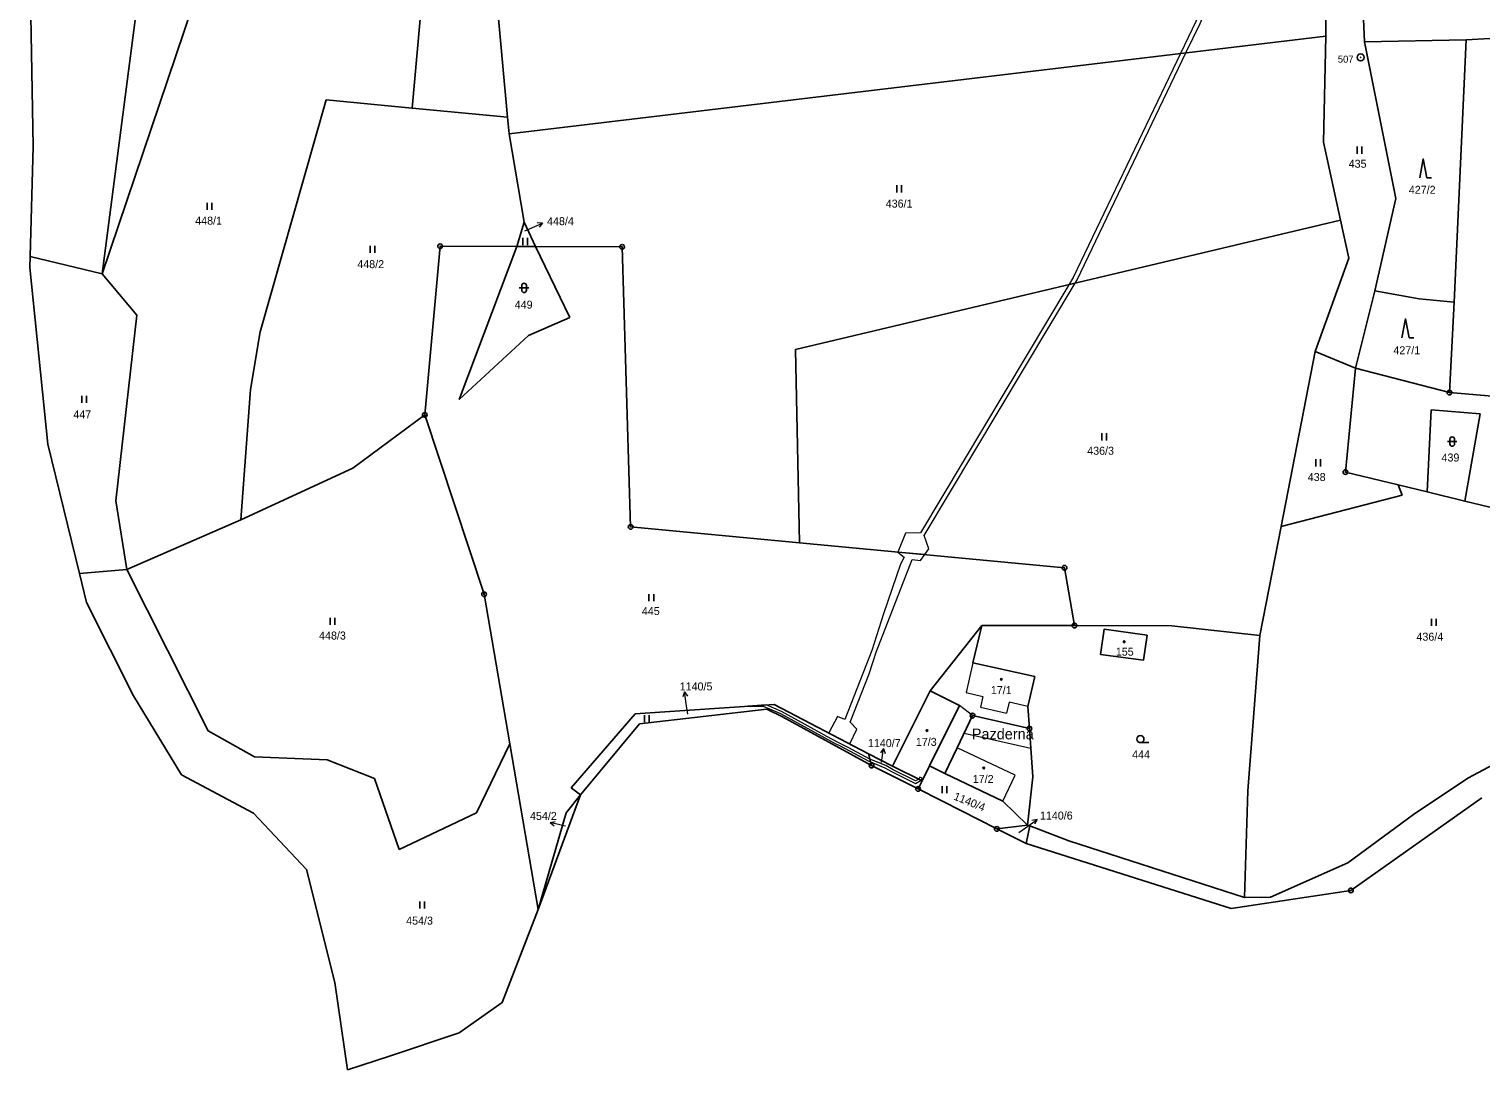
# Model space of a CAD drawing. Extents: x -765428 to -762163, y -1107632 to -1104975.
# Drawn here: x -764989 to -764680.5, y -1106879.7 to -1106658.5 of the extents above; entities that cross this region are included whole.
import ezdxf
from ezdxf.enums import TextEntityAlignment as Align

# ---------------------------------------------------------------- set-up
doc = ezdxf.new("R2010")
doc.units = 0
doc.header["$LTSCALE"] = 0.68
for name, color, linetype, lineweight in [('1', 7, 'Continuous', 25), ('13', 7, 'Continuous', 13), ('3', 7, 'Continuous', 25), ('4', 7, 'Continuous', 13), ('5', 7, 'Continuous', 25), ('7', 7, 'Continuous', 13), ('8', 7, 'Continuous', 25)]:
    doc.layers.add(name, color=color, linetype=linetype, lineweight=lineweight)
doc.layers.add('2', color=7, linetype='Continuous')

msp = doc.modelspace()

# ---------------------------------------------------------------- linework, layer by layer
at = {"layer": '1'}
for p, q in [((-764887.32, -1106677.27), (-764893.36, -1106611.55)), ((-764907.58, -1106675.36), (-764902.48, -1106618.07)), ((-764973.43, -1106710.55), (-764962.13, -1106623.71)), ((-764988.99, -1106637.11), (-764988.11, -1106683.48)), ((-764713.45, -1106660.07), (-764713.55, -1106642.01)), ((-764705.25, -1106661.24), (-764706.07, -1106640.7)), ((-764954.33, -1106653.95), (-764973.43, -1106710.55)), ((-764683.64, -1106660.82), (-764705.25, -1106661.24)), ((-764698.54, -1106694.54), (-764705.25, -1106661.24)), ((-764686.18, -1106716.59), (-764683.64, -1106660.82)), ((-764683.64, -1106660.82), (-764667.74, -1106659.98)), ((-764925.82, -1106673.56), (-764939.89, -1106722.87)), ((-764925.82, -1106673.56), (-764907.58, -1106675.36)), ((-764887.32, -1106677.27), (-764907.58, -1106675.36)), ((-764886.95, -1106680.81), (-764887.32, -1106677.27)), ((-764886.95, -1106680.81), (-764883.8, -1106699.59)), ((-764710.35, -1106699.17), (-764713.94, -1106682.6)), ((-764988.11, -1106683.48), (-764988.78, -1106706.85)), ((-764703.01, -1106714.13), (-764698.54, -1106694.54)), ((-764883.8, -1106699.59), (-764885.36, -1106704.74)), ((-764883.8, -1106699.59), (-764881.36, -1106704.75)), ((-764826.11, -1106726.65), (-764710.35, -1106699.17)), ((-764708.55, -1106707.24), (-764710.35, -1106699.17)), ((-764988.78, -1106706.85), (-764988.85, -1106709.21)), ((-764973.43, -1106710.55), (-764988.78, -1106706.85)), ((-764904.91, -1106740.51), (-764901.63, -1106704.68)), ((-764901.63, -1106704.68), (-764885.36, -1106704.74)), ((-764897.57, -1106737.25), (-764885.36, -1106704.74)), ((-764881.36, -1106704.75), (-764862.96, -1106704.81)), ((-764862.96, -1106704.81), (-764861.15, -1106764.3)), ((-764715.67, -1106727.07), (-764708.55, -1106707.24)), ((-764988.85, -1106709.21), (-764985.02, -1106746.74)), ((-764973.43, -1106710.55), (-764966.05, -1106719.35)), ((-764707.13, -1106730.55), (-764703.01, -1106714.13)), ((-764703.01, -1106714.13), (-764693.61, -1106715.85)), ((-764693.61, -1106715.85), (-764686.18, -1106716.59)), ((-764687.18, -1106735.77), (-764686.18, -1106716.59)), ((-764970.54, -1106758.77), (-764966.05, -1106719.35)), ((-764874.11, -1106719.8), (-764882.87, -1106723.61)), ((-764939.89, -1106722.87), (-764941.94, -1106735.11)), ((-764882.87, -1106723.61), (-764897.57, -1106737.25)), ((-764826.11, -1106726.65), (-764825.26, -1106767.68)), ((-764715.67, -1106727.07), (-764722.92, -1106764.25)), ((-764707.13, -1106730.55), (-764715.67, -1106727.07)), ((-764709.27, -1106752.65), (-764707.13, -1106730.55)), ((-764707.13, -1106730.55), (-764687.18, -1106735.77)), ((-764941.94, -1106735.11), (-764944, -1106762.84)), ((-764678.09, -1106736.52), (-764687.18, -1106735.77)), ((-764904.91, -1106740.51), (-764920.16, -1106751.85)), ((-764892.3, -1106778.62), (-764904.91, -1106740.51)), ((-764691.07, -1106739.41), (-764691.92, -1106756.87)), ((-764691.07, -1106739.41), (-764680.63, -1106740.31)), ((-764680.63, -1106740.31), (-764683.91, -1106758.82)), ((-764985.02, -1106746.74), (-764978.29, -1106774.22)), ((-764920.16, -1106751.85), (-764944, -1106762.84)), ((-764698.05, -1106755.38), (-764709.27, -1106752.65)), ((-764697.21, -1106757.56), (-764698.05, -1106755.38)), ((-764691.92, -1106756.87), (-764698.05, -1106755.38)), ((-764683.91, -1106758.82), (-764691.92, -1106756.87)), ((-764968.19, -1106773.33), (-764970.54, -1106758.77)), ((-764722.92, -1106764.25), (-764697.21, -1106757.56)), ((-764645.41, -1106768.19), (-764683.91, -1106758.82)), ((-764944, -1106762.84), (-764968.19, -1106773.33)), ((-764861.15, -1106764.3), (-764825.26, -1106767.68)), ((-764722.92, -1106764.25), (-764727.43, -1106787.38)), ((-764825.26, -1106767.68), (-764768.96, -1106772.99)), ((-764968.19, -1106773.33), (-764978.29, -1106774.22)), ((-764978.29, -1106774.22), (-764976.78, -1106780.38)), ((-764950.91, -1106807.6), (-764968.19, -1106773.33)), ((-764768.96, -1106772.99), (-764766.84, -1106785.26)), ((-764976.78, -1106780.38), (-764966.8, -1106800.23)), ((-764886.85, -1106810.37), (-764892.3, -1106778.62)), ((-764797.52, -1106799.14), (-764786.55, -1106785.29)), ((-764788.41, -1106793.16), (-764786.55, -1106785.29)), ((-764766.84, -1106785.26), (-764786.55, -1106785.29)), ((-764766.84, -1106785.26), (-764746.18, -1106785.34)), ((-764761.29, -1106791.39), (-764760.56, -1106786.05)), ((-764760.56, -1106786.05), (-764751.43, -1106787.29)), ((-764751.43, -1106787.29), (-764752.18, -1106792.6)), ((-764746.18, -1106785.34), (-764727.43, -1106787.38)), ((-764727.43, -1106787.38), (-764730.04, -1106820.38)), ((-764775.27, -1106796.11), (-764788.41, -1106793.16)), ((-764752.18, -1106792.6), (-764761.29, -1106791.39)), ((-764776.77, -1106802.46), (-764775.27, -1106796.11)), ((-764797.52, -1106799.14), (-764805.48, -1106815.16)), ((-764791.26, -1106802.22), (-764797.52, -1106799.14)), ((-764966.8, -1106800.23), (-764956.57, -1106816.98)), ((-764860.21, -1106804.05), (-764830.67, -1106802.02)), ((-764832.25, -1106803.02), (-764859.29, -1106806.12)), ((-764828.91, -1106804.67), (-764832.25, -1106803.02)), ((-764830.67, -1106802.02), (-764810.58, -1106812.5)), ((-764791.26, -1106802.22), (-764797.67, -1106815.1)), ((-764776.43, -1106807.17), (-764776.77, -1106802.46)), ((-764873.77, -1106819.75), (-764860.21, -1106804.05)), ((-764859.29, -1106806.12), (-764871.83, -1106821.26)), ((-764828.91, -1106804.67), (-764809.96, -1106815.01)), ((-764788.51, -1106804.41), (-764791.78, -1106811.23)), ((-764788.51, -1106804.41), (-764776.43, -1106807.17)), ((-764941.05, -1106813.16), (-764950.91, -1106807.6)), ((-764776.13, -1106811.34), (-764776.43, -1106807.17)), ((-764666.96, -1106808.97), (-764683.29, -1106817.69)), ((-764893.91, -1106825.05), (-764886.85, -1106810.37)), ((-764880.8, -1106845.58), (-764886.85, -1106810.37)), ((-764791.78, -1106811.23), (-764794.39, -1106816.67)), ((-764775.69, -1106817.4), (-764776.13, -1106811.34)), ((-764925.66, -1106813.77), (-764941.05, -1106813.16)), ((-764915.58, -1106817.79), (-764925.66, -1106813.77)), ((-764810.58, -1106812.5), (-764805.48, -1106815.16)), ((-764809.96, -1106815.01), (-764810.58, -1106812.5)), ((-764809.96, -1106815.01), (-764800.07, -1106819.98)), ((-764805.48, -1106815.16), (-764799.23, -1106818.24)), ((-764799.23, -1106818.24), (-764797.67, -1106815.1)), ((-764797.67, -1106815.1), (-764794.39, -1106816.67)), ((-764956.57, -1106816.98), (-764941.31, -1106825.16)), ((-764910.33, -1106832.81), (-764915.58, -1106817.79)), ((-764799.23, -1106818.24), (-764800.07, -1106819.98)), ((-764794.39, -1106816.67), (-764782.1, -1106822.58)), ((-764776.83, -1106827.66), (-764775.69, -1106817.4)), ((-764683.29, -1106817.69), (-764694.82, -1106825.4)), ((-764880.8, -1106845.58), (-764871.83, -1106821.26)), ((-764871.83, -1106821.26), (-764874.84, -1106825.03)), ((-764871.83, -1106821.26), (-764873.77, -1106819.75)), ((-764800.07, -1106819.98), (-764790.54, -1106824.78)), ((-764730.04, -1106820.38), (-764730.69, -1106843.05)), ((-764782.1, -1106822.58), (-764776.83, -1106827.66)), ((-764708.12, -1106841.53), (-764680.31, -1106821.9)), ((-764941.31, -1106825.16), (-764930.02, -1106837.09)), ((-764893.91, -1106825.05), (-764910.33, -1106832.81)), ((-764874.84, -1106825.03), (-764880.8, -1106845.58)), ((-764787.26, -1106826.5), (-764790.54, -1106824.78)), ((-764783.36, -1106828.46), (-764787.26, -1106826.5)), ((-764776.83, -1106827.66), (-764783.36, -1106828.46)), ((-764777.13, -1106831.58), (-764776.36, -1106827.84)), ((-764776.36, -1106827.84), (-764776.83, -1106827.66)), ((-764768.06, -1106831.03), (-764776.36, -1106827.84)), ((-764694.82, -1106825.4), (-764708.79, -1106835.71)), ((-764777.13, -1106831.58), (-764783.36, -1106828.46)), ((-764777.13, -1106831.58), (-764733.57, -1106845.39)), ((-764730.69, -1106843.05), (-764768.06, -1106831.03)), ((-764930.02, -1106837.09), (-764923.98, -1106861.13)), ((-764708.79, -1106835.71), (-764725.22, -1106842.97)), ((-764733.57, -1106845.39), (-764708.12, -1106841.53)), ((-764725.22, -1106842.97), (-764730.69, -1106843.05)), ((-764880.8, -1106845.58), (-764888.42, -1106865.34)), ((-764923.98, -1106861.13), (-764921.29, -1106879.68)), ((-764888.42, -1106865.34), (-764897.6, -1106871.76)), ((-764897.6, -1106871.76), (-764912.43, -1106876.72)), ((-764912.43, -1106876.72), (-764921.29, -1106879.68))]:
    msp.add_line(p, q, dxfattribs=at)
for points in [[(-764713.94, -1106682.6), (-764713.45, -1106660.07), (-764886.95, -1106680.81)], [(-764885.36, -1106704.74), (-764881.36, -1106704.75), (-764874.11, -1106719.8)]]:
    msp.add_lwpolyline(points, dxfattribs=at)
at = {"layer": '13'}
for points in [[(-764798.75, -1106766.12), (-764766.67, -1106712.54), (-764766.24, -1106711.82), (-764743.16, -1106663.62), (-764740.15, -1106657.33), (-764704.5, -1106572.54), (-764704.81, -1106570.7), (-764741.07, -1106656.93), (-764744.34, -1106663.76), (-764767.12, -1106711.34), (-764768.03, -1106712.86), (-764799.59, -1106765.57), (-764802.73, -1106765.64), (-764804.37, -1106769.65), (-764798.67, -1106770.19), (-764797.77, -1106768.94)], [(-764807.42, -1106782.8), (-764809.92, -1106790.55), (-764815.61, -1106805.19), (-764817.17, -1106804.56), (-764819.07, -1106808.07), (-764814.55, -1106810.43), (-764813.1, -1106807.25), (-764814.54, -1106805.8), (-764810.46, -1106795.5), (-764808.98, -1106790.89), (-764801.33, -1106771.21), (-764799.59, -1106771.47), (-764798.67, -1106770.19), (-764804.37, -1106769.65), (-764803.01, -1106770.74), (-764803.84, -1106772.23)], [(-764816.66, -1106810.83), (-764810.52, -1106814.11), (-764807.14, -1106815.46), (-764805.58, -1106816.33), (-764800.64, -1106818.82), (-764799.45, -1106818.13), (-764799.9, -1106817.91), (-764800.64, -1106818.26), (-764805.34, -1106815.89), (-764806.92, -1106815), (-764810.3, -1106813.65), (-764814.91, -1106811.2), (-764817.07, -1106810.11), (-764819.46, -1106808.81), (-764824.05, -1106806.26), (-764829.1, -1106803.5), (-764832.37, -1106802.14), (-764836.25, -1106802.4), (-764833.01, -1106802.41), (-764829.32, -1106803.96), (-764824.29, -1106806.7), (-764817.72, -1106810.34)], [(-764794.39, -1106816.67), (-764791.78, -1106811.23), (-764790.28, -1106808.11), (-764788.51, -1106804.41), (-764791.26, -1106802.22), (-764797.67, -1106815.1)], [(-764776.43, -1106807.17), (-764788.51, -1106804.41), (-764790.28, -1106808.11), (-764776.13, -1106811.34)], [(-764799.9, -1106817.91), (-764799.45, -1106818.13), (-764799.23, -1106817.68), (-764799.68, -1106817.46)]]:
    msp.add_lwpolyline(points, close=True, dxfattribs=at)
at = {"layer": '3'}
for p, q in [((-764706.761, -1106685.02), (-764706.761, -1106683.52)), ((-764705.76, -1106685.02), (-764705.76, -1106683.52)), ((-764804.571, -1106693.24), (-764804.571, -1106691.74)), ((-764803.57, -1106693.24), (-764803.57, -1106691.74)), ((-764691.97, -1106690.12), (-764690.974, -1106690.12)), ((-764951.161, -1106696.97), (-764951.161, -1106695.47)), ((-764950.16, -1106696.97), (-764950.16, -1106695.47)), ((-764884.051, -1106704.43), (-764884.051, -1106702.93)), ((-764883.05, -1106704.43), (-764883.05, -1106702.93)), ((-764916.491, -1106706.06), (-764916.491, -1106704.56)), ((-764915.49, -1106706.06), (-764915.49, -1106704.56)), ((-764884.811, -1106713.531), (-764882.809, -1106713.531)), ((-764884.311, -1106713.031), (-764884.311, -1106714.032)), ((-764883.309, -1106714.032), (-764883.309, -1106713.031)), ((-764695.76, -1106724.13), (-764694.764, -1106724.13)), ((-764977.801, -1106737.93), (-764977.801, -1106736.43)), ((-764976.8, -1106737.93), (-764976.8, -1106736.43)), ((-764761.041, -1106745.92), (-764761.041, -1106744.42)), ((-764760.04, -1106745.92), (-764760.04, -1106744.42)), ((-764687.581, -1106746.191), (-764685.579, -1106746.191)), ((-764687.081, -1106745.691), (-764687.081, -1106746.692)), ((-764686.079, -1106746.692), (-764686.079, -1106745.691)), ((-764715.571, -1106751.45), (-764715.571, -1106749.95)), ((-764714.57, -1106751.45), (-764714.57, -1106749.95)), ((-764857.261, -1106780.11), (-764857.261, -1106778.61)), ((-764856.26, -1106780.11), (-764856.26, -1106778.61)), ((-764925.021, -1106785.11), (-764925.021, -1106783.61)), ((-764924.02, -1106785.11), (-764924.02, -1106783.61)), ((-764690.981, -1106785.36), (-764690.981, -1106783.86)), ((-764689.98, -1106785.36), (-764689.98, -1106783.86)), ((-764858.231, -1106805.8), (-764858.231, -1106804.3)), ((-764857.23, -1106805.8), (-764857.23, -1106804.3)), ((-764752.823, -1106810.14), (-764751.073, -1106810.14)), ((-764794.951, -1106820.86), (-764794.951, -1106819.36)), ((-764793.95, -1106820.86), (-764793.95, -1106819.36)), ((-764905.931, -1106845.36), (-764905.931, -1106843.86)), ((-764904.93, -1106845.36), (-764904.93, -1106843.86))]:
    msp.add_line(p, q, dxfattribs=at)
for points in [[(-764691.97, -1106690.12), (-764692.72, -1106686.12), (-764693.47, -1106690.12)], [(-764695.76, -1106724.13), (-764696.51, -1106720.13), (-764697.26, -1106724.13)]]:
    msp.add_lwpolyline(points, dxfattribs=at)
msp.add_circle((-764752.8229, -1106809.3898), 0.75, dxfattribs=at)
for centre, start, end in [((-764883.81, -1106713.0309), 0, 180), ((-764883.81, -1106714.0309), 180, 359.98789), ((-764686.58, -1106745.6909), 0, 180), ((-764686.58, -1106746.6909), 180, 359.98789)]:
    msp.add_arc(centre, 0.5, start, end, dxfattribs=at)
at = {"layer": '4'}
for p, q in [((-764788.41, -1106793.16), (-764789.88, -1106799.48)), ((-764789.88, -1106799.48), (-764786.32, -1106800.31)), ((-764786.32, -1106800.31), (-764786.84, -1106802.63)), ((-764786.84, -1106802.63), (-764781.27, -1106803.91)), ((-764779.48, -1106817.02), (-764791.78, -1106811.23)), ((-764782.1, -1106822.58), (-764779.48, -1106817.02))]:
    msp.add_line(p, q, dxfattribs=at)
msp.add_lwpolyline([(-764776.77, -1106802.46), (-764780.73, -1106801.56), (-764781.27, -1106803.91)], dxfattribs=at)
at = {"layer": '5'}
for centre in [(-764756.2868, -1106788.7192), (-764782.3768, -1106796.6992), (-764798.1768, -1106807.5692), (-764786.1168, -1106815.5392)]:
    msp.add_circle(centre, 0.175, dxfattribs=at)
at = {"layer": '7'}
for p, q in [((-764879.898, -1106699.807), (-764881.015, -1106699.738)), ((-764849.688, -1106799.358), (-764850.044, -1106800.42)), ((-764807.391, -1106811.396), (-764808.042, -1106812.307)), ((-764878.272, -1106827.104), (-764877.421, -1106827.832)), ((-764774.802, -1106826.476), (-764775.907, -1106826.66))]:
    msp.add_line(p, q, dxfattribs=at)
for points in [[(-764883.66, -1106701.41), (-764882.66, -1106700.98), (-764879.898, -1106699.807), (-764880.624, -1106700.66)], [(-764849.03, -1106804.12), (-764849.27, -1106802.33), (-764849.688, -1106799.358), (-764849.052, -1106800.28)], [(-764807.86, -1106814.36), (-764807.391, -1106811.396), (-764807.053, -1106812.463)], [(-764875.03, -1106827.91), (-764875.36, -1106827.83), (-764878.272, -1106827.104), (-764877.179, -1106826.86)], [(-764778.65, -1106829.26), (-764777.23, -1106828.24), (-764774.802, -1106826.476), (-764775.318, -1106827.47)]]:
    msp.add_lwpolyline(points, dxfattribs=at)
at = {"layer": '8'}
for centre, radius in [((-764706.04, -1106664.5598), 0.75), ((-764706.04, -1106664.5598), 0.03), ((-764901.63, -1106704.6799), 0.5), ((-764862.96, -1106704.8099), 0.5), ((-764901.63, -1106704.6799), 0.0303), ((-764862.96, -1106704.8099), 0.0303), ((-764687.18, -1106735.7699), 0.5), ((-764687.18, -1106735.7699), 0.0303), ((-764904.91, -1106740.5099), 0.5), ((-764904.91, -1106740.5099), 0.0303), ((-764709.27, -1106752.6499), 0.5), ((-764709.27, -1106752.6499), 0.0303), ((-764861.15, -1106764.2999), 0.5), ((-764861.15, -1106764.2999), 0.0303), ((-764768.96, -1106772.9899), 0.5), ((-764768.96, -1106772.9899), 0.0303), ((-764892.3, -1106778.6199), 0.5), ((-764892.3, -1106778.6199), 0.0303), ((-764766.84, -1106785.2599), 0.5), ((-764766.84, -1106785.2599), 0.0303), ((-764788.51, -1106804.4099), 0.5), ((-764788.51, -1106804.4099), 0.0303), ((-764776.43, -1106807.1699), 0.5), ((-764776.43, -1106807.1699), 0.0303), ((-764809.96, -1106815.0099), 0.5), ((-764809.96, -1106815.0099), 0.0303), ((-764800.07, -1106819.9799), 0.5), ((-764800.07, -1106819.9799), 0.0303), ((-764783.36, -1106828.4599), 0.5), ((-764783.36, -1106828.4599), 0.0303), ((-764708.12, -1106841.5299), 0.5), ((-764708.12, -1106841.5299), 0.0303)]:
    msp.add_circle(centre, radius, dxfattribs=at)

# ---------------------------------------------------------------- texts
at = {"layer": '2'}
for s, p in [('435', (-764708.58, -1106688.005)), ('427/2', (-764695.8, -1106693.545)), ('436/1', (-764806.95, -1106696.475)), ('448/4', (-764878.91, -1106700.205)), ('449', (-764885.78, -1106717.935)), ('427/1', (-764699.08, -1106727.635)), ('436/3', (-764764.14, -1106748.975)), ('439', (-764688.85, -1106750.415)), ('438', (-764717.27, -1106754.565)), ('445', (-764858.77, -1106783.035)), ('436/4', (-764694.18, -1106788.485)), ('17/1', (-764784.62, -1106799.825)), ('17/3', (-764800.55, -1106810.825)), ('444', (-764754.59, -1106813.505)), ('17/2', (-764788.46, -1106818.705)), ('1140/6', (-764774.18, -1106826.485))]:
    msp.add_text(s, height=1.7, dxfattribs=at).set_placement(p)
for s, p in [('448/1', (-764950.83, -1106700.095)), ('448/2', (-764916.39, -1106709.335)), ('447', (-764977.679, -1106741.255)), ('448/3', (-764924.51, -1106788.235)), ('155', (-764756.159, -1106791.665)), ('1140/7', (-764807.26, -1106811.085)), ('454/3', (-764906.01, -1106848.805))]:
    msp.add_text(s, height=1.7, dxfattribs=at).set_placement(p, align=Align.CENTER)
for s, p in [('1140/5', (-764843.779, -1106799.045)), ('454/2', (-764876.85, -1106826.565))]:
    msp.add_text(s, height=1.7, dxfattribs=at).set_placement(p, align=Align.RIGHT)
msp.add_text('1140/4', height=1.7, rotation=338, dxfattribs=at).set_placement((-764792.669, -1106822.184))
at = {"layer": '7'}
msp.add_text('Pazderna', height=2.3, dxfattribs=at).set_placement((-764782.079, -1106809.445), align=Align.CENTER)
at = {"layer": '8'}
msp.add_text('507', height=1.5, dxfattribs=at).set_placement((-764707.539, -1106665.677), align=Align.RIGHT)

doc.saveas('drawing.dxf')
